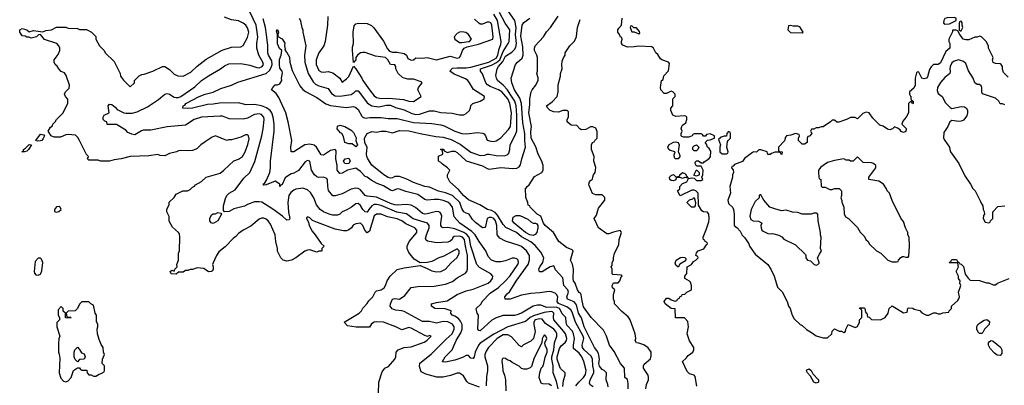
# Model space of a CAD drawing. Header units: inches. Extents: x 2348341 to 2479810, y 460419 to 613669.
# Tile 622 of 656: x 2443049 to 2451606, y 581562 to 584738. Entities that reach past the tile are written whole.
import ezdxf

# ---------------------------------------------------------------- set-up
doc = ezdxf.new("R2010")
doc.units = ezdxf.units.IN
doc.header["$MEASUREMENT"] = 0
doc.layers.add('C4548', color=7, linetype='Continuous')
doc.layers.add('C4558', color=7, linetype='Continuous')

msp = doc.modelspace()

# ---------------------------------------------------------------- linework, layer by layer
at = {"layer": 'C4548', "color": 2}
for points, elevation in [([(2447044.7, 581544.7), (2446950, 581581.2), (2446934.8, 581594.8), (2446904.8, 581644.8), (2446870, 581666), (2446850, 581666), (2446793.2, 581646.8), (2446730, 581633.2), (2446672.9, 581632.9), (2446577.5, 581657.5), (2446538, 581678), (2446524, 581724), (2446526.3, 581753.7), (2446626.2, 581833.8), (2446755.8, 581964.2), (2446807.6, 582010), (2446826, 582050), (2446824.2, 582070), (2446810, 582093.6), (2446770, 582113.3), (2446730, 582114.8), (2446670, 582102), (2446610, 582115.6), (2446550, 582116), (2446390, 582202.9), (2446370, 582209.6), (2446314.5, 582214.5), (2446286.7, 582226.7), (2446269, 582250), (2446272.3, 582270), (2446290, 582310.7), (2446310, 582314.8), (2446350, 582311.3), (2446396.5, 582343.5), (2446450, 582411.3), (2446510, 582420.7), (2446650, 582424), (2446750, 582442), (2446810, 582464), (2446850, 582494.8), (2446923.2, 582536.8), (2446934, 582550), (2446939.3, 582570), (2446941, 582690), (2446922, 582770), (2446914.5, 582830), (2446896.2, 582850), (2446870, 582857.7), (2446825.2, 582854.8), (2446813.7, 582846.3), (2446806, 582830), (2446790, 582814), (2446770, 582805.2), (2446670, 582799), (2446592.7, 582812.7), (2446582, 582822), (2446576.5, 582836.5), (2446582.9, 582870), (2446607.3, 582930), (2446607, 582950), (2446592.7, 582970), (2446468.4, 583008.5), (2446410, 583052), (2446326.9, 583066.9), (2446190, 583123.1), (2446150, 583133.7), (2446130, 583131.2), (2446110, 583119.6), (2446082.4, 583090), (2446070, 583066), (2446050, 583069.3), (2446030, 583089.3), (2446010, 583125.2), (2445990, 583141.2), (2445970, 583139), (2445931.3, 583110), (2445893.2, 583086.8), (2445852, 583070), (2445831.3, 583050), (2445810, 583041.2), (2445770, 583040.9), (2445738, 583050), (2445690, 583069.3), (2445661.2, 583090), (2445629.6, 583129.6), (2445606, 583190), (2445576.6, 583236.6), (2445550, 583261.2), (2445510, 583273.2), (2445450, 583266.6), (2445430, 583258), (2445403.9, 583236.1), (2445388.2, 583210), (2445380.4, 583150), (2445385.8, 583065.8), (2445396, 583010), (2445390, 582998), (2445370, 582995.3), (2445331.9, 583031.9), (2445250, 583093.2), (2445151.9, 583151.9), (2445130, 583157.2), (2445090, 583155.3), (2445030, 583134), (2445002, 583118), (2444910, 583095.1), (2444870, 583072.3), (2444828.4, 583068.4), (2444820.2, 583080.2), (2444819.3, 583120.7), (2444836.5, 583183.5), (2444849, 583210), (2444869.4, 583230.6), (2444920.2, 583259.8), (2444998, 583362), (2445050, 583411.3), (2445093.8, 583506.2), (2445154, 583730), (2445165.6, 583790), (2445173.3, 583870), (2445169.5, 583890), (2445150, 583913.6), (2445130, 583919.6), (2445090, 583915.6), (2445030, 583882.7), (2444990, 583872.7), (2444870, 583877.6), (2444810, 583899.3), (2444790, 583900.9), (2444630, 583891.8), (2444566, 583870), (2444490, 583822), (2444330, 583806.6), (2444190, 583779), (2444122, 583778), (2444106.4, 583773.6), (2444050, 583739), (2444023.1, 583743.1), (2443990, 583758), (2443970, 583778), (2443890, 583828), (2443808.4, 583828.4), (2443806, 583850), (2443790, 583855.3), (2443775.3, 583870), (2443775.3, 583890), (2443782, 583910), (2443828, 583930), (2443819, 583990), (2443830, 584004.7), (2443850, 584001), (2443878.5, 583978.5), (2443896.9, 583956.9), (2443954, 583930), (2443974.6, 583925.4), (2444025.4, 583925.4), (2444070, 583938), (2444158.6, 583981.4), (2444255.5, 584044.5), (2444310, 584091.3), (2444330, 584096), (2444350, 584091), (2444390, 584066), (2444410, 584061), (2444430, 584061), (2444450, 584071), (2444570, 584156), (2444628.7, 584210), (2444688.7, 584250), (2444795.3, 584310), (2444830, 584336), (2444866.3, 584353.7), (2444970, 584356.3), (2445050, 584343), (2445110, 584322), (2445130, 584321.3), (2445156, 584330), (2445166.6, 584350), (2445160.9, 584370), (2445127.6, 584430), (2445109.6, 584490), (2445109.6, 584530), (2445118.7, 584590), (2445103.6, 584690), (2445021.7, 584861.7)], 66), ([(2446168.4, 581491.6), (2446168.7, 581590), (2446200.2, 581679.8), (2446222, 581710), (2446253.6, 581726.4), (2446308.7, 581790), (2446319, 581810), (2446322, 581850), (2446338, 581870), (2446390, 581891), (2446450, 581894.8), (2446564.7, 581935.3), (2446588, 581950), (2446626, 581990), (2446610, 581995.3), (2446592.7, 581987.3), (2446570, 581995.3), (2446450, 582059.3), (2446430, 582064), (2446370, 582044), (2446318, 582070), (2446209.3, 582109.3), (2446147.3, 582112.7), (2446130.7, 582109.3), (2446105.4, 582094.6), (2446090, 582068), (2446050, 582066), (2445971.6, 582068.4), (2445898, 582078), (2445868, 582110), (2445998, 582190), (2446018, 582210), (2446030, 582232), (2446070, 582274), (2446083.1, 582296.9), (2446118, 582330), (2446138, 582370), (2446150, 582382), (2446190, 582391), (2446215.3, 582410), (2446228.7, 582430), (2446242, 582470), (2446268.7, 582510), (2446330, 582566.8), (2446390, 582582.8), (2446530, 582602), (2446590, 582578), (2446630, 582556), (2446670, 582547.3), (2446710, 582550.8), (2446750, 582571), (2446796.6, 582623.4), (2446850, 582671.3), (2446869, 582710), (2446868.7, 582730), (2446850, 582748.7), (2446735.1, 582684.9), (2446691.3, 582670), (2446630, 582637.2), (2446590, 582628.7), (2446530, 582626), (2446477.2, 582657.2), (2446430, 582715.3), (2446416, 582750), (2446416, 582770), (2446432.3, 582810), (2446499.3, 582890), (2446501.2, 582910), (2446484, 582930), (2446404.7, 582964.8), (2446369.2, 582990), (2446330, 583009.5), (2446244.8, 583024.8), (2446190, 583049.2), (2446150, 583049), (2446130, 583034), (2446090, 582902), (2446070, 582885.2), (2446047, 582910), (2446031.4, 582951.4), (2446010, 582969.2), (2445970, 582964), (2445947.3, 582952.7), (2445931.3, 582930), (2445910, 582913.2), (2445890, 582905.2), (2445863.2, 582903.2), (2445790, 582919.3), (2445636, 582976), (2445593.6, 582993.6), (2445570, 583018), (2445550, 583026), (2445542, 583018), (2445542, 583010), (2445559.6, 582979.6), (2445566, 582950), (2445590, 582902), (2445618, 582870), (2445670, 582794), (2445694, 582770), (2445674, 582750), (2445674, 582730), (2445670, 582726), (2445650, 582726), (2445630, 582718), (2445570, 582738), (2445550, 582735.3), (2445526, 582726), (2445450, 582668.7), (2445410, 582648), (2445370, 582639), (2445338, 582650), (2445318, 582670), (2445290, 582726), (2445288.4, 582751.6), (2445274, 582810), (2445269, 582870), (2445230, 582962), (2445209.5, 582989.5), (2445190, 583005.2), (2445170, 583012.7), (2445150, 583012.7), (2445130, 583005.2), (2445056.8, 582943.2), (2444990, 582909), (2444950, 582882), (2444926.4, 582853.6), (2444903.5, 582836.5), (2444834.4, 582765.6), (2444779.8, 582720.2), (2444758, 582690), (2444730, 582626), (2444724.7, 582610), (2444731.3, 582590), (2444731.3, 582570), (2444723.6, 582556.4), (2444714, 582550), (2444690, 582548.7), (2444650, 582575.3), (2444590, 582582), (2444550, 582568.7), (2444530, 582568), (2444510, 582558), (2444490, 582558), (2444470, 582546), (2444430, 582546), (2444410, 582528), (2444366, 582530), (2444358, 582550), (2444370, 582562), (2444390, 582554), (2444398, 582570), (2444418, 582590), (2444415.3, 582610), (2444428, 582650), (2444428, 582710), (2444438, 582730), (2444442, 582850), (2444436.4, 582876.4), (2444428, 582890), (2444376.4, 582936.4), (2444348.4, 582988.4), (2444347.3, 583027.3), (2444328, 583070), (2444328, 583090), (2444347.3, 583132.7), (2444348.4, 583151.6), (2444390, 583194), (2444410, 583222), (2444466, 583250), (2444508.4, 583251.6), (2444530, 583262), (2444550, 583282), (2444568.4, 583291.6), (2444576.4, 583303.6), (2444630, 583332), (2444670, 583371.3), (2444790, 583406), (2444822, 583430), (2444909.4, 583510.6), (2444950, 583526.8), (2444984, 583550), (2445009.2, 583590), (2445032.9, 583652.9), (2445044, 583704), (2445038, 583730), (2445030, 583738), (2445010, 583739), (2444970, 583719), (2444890, 583695.3), (2444865.4, 583694.6), (2444850, 583688.7), (2444750, 583728), (2444722, 583718), (2444662, 583678), (2444622, 583650), (2444590, 583618), (2444574, 583610), (2444550, 583602), (2444510, 583598), (2444450, 583602), (2444430, 583599), (2444410.8, 583589.2), (2444350, 583575.3), (2444310, 583555.3), (2444270, 583558), (2444250, 583568), (2444170, 583555.3), (2444010, 583548.7), (2443930.9, 583529.1), (2443870, 583522), (2443830, 583508.7), (2443750, 583508), (2443730, 583518), (2443650, 583518), (2443638, 583530), (2443646, 583550), (2443628.4, 583568.4), (2443568.9, 583688.9), (2443553.6, 583713.6), (2443533.6, 583733.6), (2443470, 583742), (2443450, 583739), (2443402.8, 583717.2), (2443350, 583717.2), (2443322, 583730), (2443295.3, 583770), (2443316.4, 583803.6), (2443330, 583814), (2443338, 583830), (2443358, 583850), (2443368, 583870), (2443428, 583930), (2443467.3, 584012.7), (2443467.3, 584047.3), (2443446, 584070), (2443438, 584090), (2443446, 584110), (2443478, 584142), (2443482.7, 584170), (2443452.7, 584252.7), (2443437.2, 584277.2), (2443410, 584288), (2443388, 584310), (2443374.6, 584334.6), (2443358, 584350), (2443348.7, 584370), (2443348.7, 584390), (2443384, 584436), (2443398, 584470), (2443398, 584490), (2443388.7, 584510), (2443372.3, 584532.3), (2443266, 584566), (2443230, 584608), (2443212.7, 584607.3), (2443194, 584590), (2443150, 584578), (2443130, 584586), (2443110, 584586), (2443095.3, 584595.3), (2443070, 584598), (2443049.2, 584629.2), (2443049, 584650), (2443070, 584662.8), (2443110.8, 584650.8), (2443130, 584632), (2443170, 584644.7), (2443250, 584634), (2443276.4, 584643.6), (2443326, 584650), (2443370, 584674), (2443410, 584674), (2443450, 584672), (2443470, 584664.7), (2443550, 584662), (2443570, 584652), (2443630, 584652), (2443674, 584630), (2443711.6, 584591.6), (2443712, 584570), (2443742, 584510), (2443782, 584470), (2443792, 584450), (2443870, 584374), (2443922, 584270), (2443926.4, 584246.4), (2443951.6, 584211.6), (2444010, 584154), (2444046, 584190), (2444048, 584210), (2444086, 584250), (2444110, 584262), (2444130, 584264.7), (2444206, 584290), (2444288.9, 584331.1), (2444310, 584331.3), (2444350, 584304.7), (2444390, 584266), (2444422, 584250), (2444470, 584247.3), (2444536.6, 584283.4), (2444590, 584334.8), (2444670, 584394.8), (2444807.2, 584472.8), (2444890, 584498.8), (2444970, 584502), (2444990, 584514), (2445030, 584582), (2445040.9, 584630), (2445030, 584668.7), (2445013.2, 584690), (2444990, 584709), (2444950, 584729), (2444890, 584737.2), (2444830, 584759)], 70), ([(2447882.3, 581557.7), (2447906.6, 581590), (2447950, 581630.6), (2447964.6, 581655.4), (2447973, 581690), (2447952, 581770), (2447933.6, 581810), (2447910, 581840.7), (2447861.2, 581881.2), (2447860.9, 581910), (2447869.7, 581970), (2447862.4, 582010), (2447852.1, 582032.1), (2447803.8, 582083.8), (2447797.4, 582110), (2447796.2, 582150), (2447762.6, 582182.6), (2447753, 582210), (2447739.7, 582230), (2447710, 582242), (2447630, 582237.6), (2447578.6, 582258.6), (2447550, 582258), (2447512, 582250), (2447411, 582190), (2447370, 582173.2), (2447350, 582169), (2447250, 582169), (2447190, 582149.2), (2447153.2, 582126.8), (2447050, 582035.3), (2447038, 582038), (2447029.2, 582049.2), (2447037.2, 582170), (2447025.2, 582190), (2447015.3, 582230), (2447058, 582270), (2447068, 582290), (2447137.2, 582362.8), (2447210, 582413), (2447270, 582468.2), (2447307.6, 582510), (2447378.4, 582610), (2447383.7, 582630), (2447381.2, 582650), (2447370, 582659.3), (2447350, 582666), (2447330, 582666.6), (2447270, 582643.7), (2447230, 582635.1), (2447190, 582635.1), (2447149, 582650), (2447121.5, 582681.5), (2447101.2, 582730), (2447041.2, 582810), (2447007, 582870), (2446977.6, 582897.6), (2446872.7, 582970), (2446825.8, 583025.8), (2446809.4, 583110), (2446790, 583136), (2446770, 583151.8), (2446727.7, 583167.7), (2446690, 583174.7), (2446650, 583176.3), (2446590, 583169.4), (2446570, 583177), (2446510, 583220.7), (2446404.8, 583244.8), (2446350, 583266.6), (2446330, 583269.3), (2446290, 583252.7), (2446270, 583258), (2446210, 583293.6), (2446155.3, 583315.3), (2446103.3, 583343.3), (2446070, 583369), (2446050, 583377.2), (2446010, 583419), (2445970, 583449), (2445898.8, 583430), (2445850, 583403.5), (2445830, 583402.6), (2445807.7, 583430), (2445808.6, 583470), (2445797.2, 583530), (2445798.9, 583598.9), (2445791.4, 583611.4), (2445750, 583602.9), (2445690, 583561.2), (2445670, 583564), (2445629.2, 583630), (2445607.5, 583647.5), (2445570, 583658), (2445528.1, 583651.9), (2445430, 583589.4), (2445409.2, 583589.2), (2445405.2, 583630), (2445413.2, 583690), (2445382.7, 583850), (2445362.7, 583930), (2445302, 584062), (2445277.2, 584097.2), (2445238, 584130), (2445248, 584150), (2445270, 584172), (2445290, 584172), (2445310, 584182), (2445328, 584210), (2445324, 584230), (2445332.9, 584272.9), (2445329, 584290), (2445310, 584318), (2445305.6, 584350), (2445307.8, 584392.2), (2445321.2, 584430), (2445328, 584470), (2445306.8, 584486.8), (2445289.6, 584529.6), (2445288.9, 584608.9), (2445282, 584638), (2445290, 584652), (2445298, 584630), (2445292, 584610), (2445292.7, 584592.7), (2445330.5, 584570.5), (2445352.8, 584532.8), (2445351, 584510), (2445356.9, 584483.1), (2445352.7, 584472.7), (2445370, 584454), (2445392.7, 584412.7), (2445397.3, 584370), (2445417.3, 584297.3), (2445484.5, 584164.5), (2445510.6, 584130.6), (2445533.2, 584113.2), (2445630, 584062), (2445710, 584007.3), (2445750, 583993.4), (2445884.7, 583975.3), (2445950, 583982.8), (2445970, 583974.8), (2445990, 583958.8), (2446020.9, 583900.9), (2446030.4, 583890.4), (2446050, 583883.8), (2446091.9, 583888.1), (2446190, 583888), (2446250, 583880.7), (2446330, 583880.7), (2446470, 583846), (2446630, 583836.3), (2446710, 583824.9), (2446736.7, 583816.7), (2446831, 583770), (2446892, 583750), (2446930, 583746.7), (2447030, 583759.1), (2447073.7, 583753.7), (2447086.4, 583746.4), (2447098, 583730), (2447111.6, 583691.6), (2447142, 583682), (2447170, 583681), (2447190, 583686), (2447230, 583711), (2447297, 583783), (2447314.3, 583810), (2447322.2, 583930), (2447309.7, 584010), (2447290, 584049.6), (2447239.5, 584110), (2447210, 584129.6), (2447137.1, 584157.1), (2447113.1, 584173.1), (2447100.9, 584190), (2447070, 584268.7), (2447053.2, 584290), (2447052.7, 584310), (2447150, 584342.8), (2447193.4, 584366.6), (2447220.2, 584390), (2447250, 584460.4), (2447294.5, 584530), (2447302, 584550), (2447309.3, 584650), (2447266.6, 584706.6), (2447219.1, 584799.1)], 58), ([(2445478, 584750), (2445490.7, 584730.7), (2445491, 584710), (2445501, 584670), (2445510.8, 584650), (2445511, 584630), (2445534.8, 584510), (2445524.9, 584430), (2445528.1, 584368.1), (2445555.5, 584270), (2445598.3, 584198.3), (2445619, 584179), (2445650, 584163), (2445730, 584141), (2445758.3, 584098.3), (2445790, 584077.6), (2445830, 584073.4), (2445930, 584087.2), (2445955.6, 584104.4), (2445970, 584120.7), (2445990, 584120.7), (2446072.8, 584012.8), (2446110.4, 583990.4), (2446170, 583982.4), (2446236.7, 583996.7), (2446270, 583995.8), (2446316.2, 583976.2), (2446390, 583954), (2446450, 583924.9), (2446490, 583913.7), (2446523.3, 583916.7), (2446610, 583945.5), (2446630, 583946), (2446650, 583945.5), (2446710, 583930.7), (2446807.1, 583927.1), (2446870, 583911), (2446908.4, 583911.6), (2446930, 583922), (2446958, 583950), (2446967.3, 583972.7), (2446968.4, 583991.6), (2446986, 584010), (2447050, 584031.3), (2447086, 584050), (2447088, 584070), (2446992.5, 584132.5), (2446959, 584190), (2446942, 584210), (2446923.2, 584223.2), (2446824.1, 584264.1), (2446788, 584290), (2446810, 584316), (2446850, 584320.7), (2446930, 584319.1), (2446970, 584325.4), (2447126, 584370), (2447190, 584403.6), (2447204.5, 584430), (2447214.5, 584485.5), (2447230, 584522.8), (2447234.5, 584550), (2447201.5, 584730), (2447170, 584787.3)], 62), ([(2445725.4, 584765.4), (2445724.7, 584690), (2445704.7, 584550), (2445691, 584510), (2445647.3, 584450), (2445625.5, 584390), (2445626, 584350), (2445650, 584296), (2445670, 584284), (2445690, 584282), (2445730, 584287.3), (2445770, 584276), (2445832, 584230), (2445850, 584194), (2445890, 584224.7), (2445910, 584246), (2445950, 584334), (2445970, 584312), (2446023, 584230), (2446030.8, 584210), (2446088, 584130), (2446130, 584076.3), (2446150, 584062.4), (2446190, 584054), (2446257.7, 584057.7), (2446384.9, 584044.9), (2446430, 584030.6), (2446470, 584026.8), (2446538, 584070), (2446509, 584130), (2446515.3, 584150), (2446548, 584190), (2446539, 584199), (2446470, 584221.2), (2446422, 584222), (2446390, 584229), (2446376.5, 584236.5), (2446338, 584270), (2446318, 584310), (2446318, 584330), (2446310, 584346), (2446270, 584348), (2446249.3, 584389.3), (2446229.3, 584409.3), (2446141.2, 584421.2), (2446050, 584452.7), (2446030, 584452.7), (2446010, 584449.2), (2445984.7, 584430), (2445971, 584410), (2445970, 584388), (2445950, 584366), (2445940.9, 584470), (2445941.5, 584498.5), (2445949.1, 584530.9), (2445946, 584630), (2445956.6, 584683.4), (2445970, 584702.8), (2445992.1, 584707.9), (2446070, 584704), (2446107.3, 584687.3), (2446127.3, 584667.3), (2446210.5, 584550.5), (2446244.9, 584484.9), (2446264, 584464), (2446290, 584456), (2446330, 584457.3), (2446390, 584444.7), (2446410, 584431.3), (2446422, 584402), (2446450, 584386.8), (2446470, 584390.8), (2446492.5, 584407.5), (2446550, 584403.8), (2446590, 584408.2), (2446670, 584390.5), (2446790, 584420.3), (2446850, 584404.4), (2446870, 584408.2), (2446883.5, 584430), (2446896.4, 584470), (2446913, 584490), (2446938, 584502), (2447034.9, 584525.1), (2447153.3, 584566.7), (2447159.3, 584570), (2447164.5, 584590), (2447151.6, 584690), (2447142, 584710), (2447130, 584717.2), (2447110, 584717.2), (2447070, 584699), (2447050, 584699), (2447035.3, 584710), (2447002, 584742)], 66), ([(2448034, 581550), (2448007.2, 581567.2), (2448001.6, 581581.6), (2448006.6, 581610), (2448037.4, 581670), (2448038.9, 581690), (2448031.1, 581731.1), (2448027.8, 581790), (2448015.6, 581815.6), (2447954, 581870), (2447941.3, 581890), (2447936.9, 581910), (2447951, 581969), (2447945.1, 581990), (2447878.4, 582110), (2447850, 582197.2), (2447837.7, 582217.7), (2447803.3, 582243.3), (2447732, 582272), (2447718.9, 582290), (2447725.1, 582330), (2447715.1, 582350), (2447701.3, 582361.3), (2447670, 582374.5), (2447650, 582377), (2447570, 582364.5), (2447490, 582359.3), (2447410, 582346), (2447312, 582310), (2447268, 582310), (2447265.2, 582330), (2447284.4, 582355.6), (2447306.8, 582373.2), (2447370, 582476), (2447467, 582610), (2447480.7, 582650), (2447479.6, 582690), (2447454, 582730), (2447410, 582767), (2447390, 582777), (2447270, 582814.5), (2447221.1, 582841.1), (2447198, 582870), (2447196.4, 582950), (2447183.5, 582990), (2447169.4, 583010), (2447150, 583020.5), (2447139.5, 583020.5), (2447130, 583020.5), (2447110.7, 583010), (2447097.5, 582942.5), (2447090, 582934), (2447070, 582929.4), (2447010, 582975.1), (2446982.7, 583002.7), (2446955.3, 583050), (2446930, 583057.2), (2446909.7, 583069.7), (2446890, 583099), (2446873.6, 583150), (2446810, 583211.3), (2446750, 583234.7), (2446689.6, 583249.6), (2446610, 583284), (2446571.1, 583288.9), (2446470, 583323.7), (2446412.9, 583352.9), (2446350, 583376), (2446310, 583377.2), (2446290, 583365.2), (2446270, 583361.2), (2446250, 583366.6), (2446214, 583390), (2446110, 583474), (2446073.2, 583530), (2446066.6, 583550), (2446063.7, 583570), (2446069, 583630), (2446049.5, 583669.5), (2446046.6, 583710), (2446068, 583750), (2446110, 583766), (2446150, 583761), (2446190, 583770.8), (2446230, 583770.7), (2446290, 583754.8), (2446350, 583776.3), (2446430, 583772.4), (2446528.4, 583748.4), (2446664.4, 583724.4), (2446730, 583718), (2446798.5, 583698.5), (2446877, 583657), (2446970, 583586), (2447050, 583559.3), (2447090, 583560.7), (2447110, 583570.5), (2447130, 583570.6), (2447190, 583558), (2447263.2, 583556.8), (2447292, 583568), (2447300.2, 583579.8), (2447309.3, 583610), (2447312.3, 583650), (2447358.7, 583741.3), (2447368, 583772), (2447368.6, 583910), (2447363.5, 583990), (2447351.1, 584030), (2447309.9, 584089.9), (2447289, 584129), (2447250.7, 584170.7), (2447202, 584210), (2447191.5, 584230), (2447187.9, 584252.1), (2447198.4, 584310), (2447209.6, 584330), (2447246.4, 584373.6), (2447270, 584421.6), (2447325.1, 584454.9), (2447350, 584479.1), (2447361, 584499), (2447367.2, 584530), (2447357.8, 584610), (2447364.5, 584670), (2447352.3, 584732.3), (2447297, 584810)], 54), ([(2448337, 581530), (2448337.5, 581577.5), (2448331.8, 581611.8), (2448309.2, 581630), (2448305.2, 581710), (2448269.2, 581750), (2448214.8, 581854.8), (2448174, 581910), (2448149, 581990), (2448122, 582042), (2448014, 582150), (2447950, 582244), (2447936.6, 582296.6), (2447929.3, 582349.3), (2447923.1, 582363.1), (2447910, 582369), (2447895.3, 582390), (2447875.3, 582450), (2447862, 582470), (2447858, 582490), (2447862, 582570), (2447854, 582614), (2447835.3, 582650), (2447858, 582730), (2447850, 582738), (2447800.2, 582760.2), (2447735.3, 582810), (2447688.7, 582890), (2447615.3, 582950), (2447602, 582970), (2447578, 583030), (2447546, 583050), (2447486, 583110), (2447482, 583122), (2447467.3, 583127.3), (2447466, 583150), (2447447.3, 583192.7), (2447446, 583274), (2447450, 583274), (2447458, 583290), (2447477.2, 583302.8), (2447524.1, 583375.9), (2447585.2, 583410), (2447598, 583430), (2447599.3, 583450), (2447599.3, 583470), (2447586, 583510), (2447554.5, 583570), (2447534.9, 583634.9), (2447494, 583710), (2447491.9, 583768.1), (2447497, 583810), (2447472.7, 583930), (2447482, 584002), (2447482.7, 584050), (2447494, 584110), (2447502, 584130), (2447533.2, 584170), (2447553.6, 584213.6), (2447553.6, 584233.6), (2447542, 584270), (2447548.9, 584291.1), (2447549, 584410), (2447544, 584430), (2447522, 584470), (2447522, 584490), (2447528.7, 584510), (2447602, 584590), (2447626, 584634), (2447662, 584670), (2447729.2, 584770)], 46), ([(2447769.8, 581550.2), (2447775.6, 581604.4), (2447789.2, 581650), (2447789, 581670), (2447750, 581709.2), (2447742.7, 581722.7), (2447719.7, 581790), (2447719.1, 581810), (2447739.2, 581880.8), (2447755.1, 581904.9), (2447790, 581933.4), (2447801.6, 581950), (2447804.2, 581970), (2447791.3, 582010), (2447778.9, 582030), (2447689.4, 582130), (2447687, 582150), (2447691.3, 582190), (2447679.7, 582199.8), (2447670, 582202), (2447606.4, 582193.6), (2447513.9, 582166.1), (2447485.5, 582150), (2447443.8, 582116.2), (2447290.7, 582070), (2447170, 582007.3), (2447050, 581927), (2447036.4, 581910), (2447006.8, 581850), (2446998.8, 581810), (2446990, 581795.3), (2446970, 581799), (2446950, 581822), (2446930, 581822), (2446896.3, 581803.7), (2446830, 581780.7), (2446750, 581763.7), (2446724.7, 581764.7), (2446722, 581770), (2446746.6, 581810), (2446806, 581870), (2446842.7, 581950), (2446883.3, 582016.7), (2446895.6, 582050), (2446895.6, 582090), (2446880.5, 582120.5), (2446861.3, 582141.3), (2446830, 582162.7), (2446808.7, 582170), (2446795.3, 582190), (2446798, 582210), (2446747.2, 582227.2), (2446658, 582230), (2446629, 582250), (2446629, 582270), (2446670, 582282.4), (2446764.7, 582295.3), (2446850, 582350.7), (2446930, 582382.8), (2446990, 582397.3), (2447090, 582436.3), (2447119, 582450), (2447144, 582470), (2447159, 582490), (2447162, 582510), (2447142, 582530), (2447046.2, 582586.2), (2447020.9, 582610), (2446968.5, 582770), (2446956.9, 582836.9), (2446951.4, 582851.4), (2446933.4, 582873.4), (2446910, 582888.7), (2446830, 582920.9), (2446770, 582933.3), (2446729.5, 582929.5), (2446716.5, 582936.5), (2446709.5, 582949.5), (2446709.5, 582969.5), (2446718, 583030), (2446712.7, 583050), (2446702, 583062), (2446690, 583069.3), (2446670, 583072.3), (2446590, 583052), (2446570, 583049.6), (2446550, 583055.1), (2446490, 583106.6), (2446450, 583127.3), (2446408.1, 583131.9), (2446330, 583126), (2446310, 583128.3), (2446270, 583140.5), (2446150, 583195.1), (2446070, 583205.2), (2446052.1, 583212.1), (2446010, 583259.3), (2445990, 583272.7), (2445970, 583275.1), (2445930, 583266), (2445850, 583225.2), (2445790.9, 583209.1), (2445770, 583208.7), (2445732.9, 583252.9), (2445726, 583290), (2445725.2, 583345.2), (2445718.6, 583358.6), (2445690, 583369.2), (2445646.8, 583366.8), (2445630, 583373.2), (2445610, 583389), (2445586, 583430), (2445570, 583508), (2445550, 583515.3), (2445530, 583502), (2445472.8, 583427.2), (2445430, 583404), (2445402.8, 583397.2), (2445355.3, 583364.7), (2445330, 583306), (2445318, 583302), (2445314, 583290), (2445309, 583290), (2445308.7, 583310), (2445270, 583335.1), (2445190, 583302.7), (2445170, 583302), (2445165.2, 583310), (2445178.9, 583321.1), (2445195.1, 583344.9), (2445223.7, 583410), (2445229.4, 583450), (2445229.5, 583510.5), (2445259.3, 583770), (2445260.9, 583830), (2445252.3, 583890), (2445240.9, 583930), (2445226, 583950), (2445192.8, 583972.8), (2445150, 583989.6), (2445090, 584000.9), (2445018, 583998), (2444950, 584017.2), (2444785.8, 584014.2), (2444730, 584003.7), (2444679.9, 584000.1), (2444550, 583969.4), (2444506, 583966), (2444468, 583970), (2444468.7, 583990), (2444483.7, 583996.3), (2444494, 584010), (2444610, 584070.4), (2444662, 584090), (2444731.3, 584108.7), (2444798.3, 584141.7), (2444890, 584168.2), (2444945.8, 584194.2), (2445190, 584270.4), (2445221.7, 584298.3), (2445238.7, 584330), (2445242.4, 584350), (2445239.7, 584379.7), (2445211.8, 584430), (2445205.6, 584450), (2445204.1, 584515.9), (2445193.8, 584606.2), (2445184.7, 584670), (2445165.6, 584745.6)], 62), ([(2448162.7, 581550), (2448161.2, 581570), (2448145.2, 581610), (2448149, 581670), (2448128.7, 581690), (2448110, 581698), (2448087, 581727), (2448082.7, 581750), (2448086.2, 581790), (2448077.8, 581837.8), (2448064.7, 581864.8), (2448045.6, 581890), (2447953.7, 582070), (2447930, 582149.3), (2447904, 582190), (2447890.9, 582250), (2447882, 582270), (2447866.3, 582286.3), (2447809.3, 582310), (2447805.1, 582330), (2447819.5, 582370), (2447812, 582390), (2447778.4, 582430), (2447770, 582495.1), (2447704.5, 582564.5), (2447690, 582599), (2447658, 582590), (2447590, 582546.6), (2447567, 582547), (2447560.9, 582570), (2447568.2, 582591.8), (2447595.1, 582630), (2447604, 582670), (2447578, 582718), (2447530, 582777.2), (2447489.6, 582809.6), (2447410.9, 582850.9), (2447365.2, 582890), (2447272.7, 582932.7), (2447250, 582959), (2447200.8, 583040.8), (2447181.8, 583061.8), (2447150, 583080.7), (2447115.3, 583090), (2447048.7, 583130), (2446950, 583172.3), (2446904.5, 583210), (2446862.9, 583262.9), (2446788, 583330), (2446766, 583370), (2446768, 583390), (2446788, 583430), (2446768, 583450), (2446722, 583482), (2446710, 583498), (2446688, 583510), (2446687.3, 583552.7), (2446726, 583570), (2446722, 583602), (2446706, 583610), (2446710, 583614), (2446730, 583614), (2446738, 583598), (2446765.4, 583585.4), (2446803.7, 583596.3), (2446830, 583596.3), (2446850, 583584), (2446930, 583513.4), (2447070, 583468), (2447110, 583444.9), (2447130, 583439.1), (2447230, 583453.4), (2447334.8, 583445.2), (2447370, 583447.7), (2447390, 583461), (2447401.5, 583478.5), (2447412.7, 583530), (2447445.2, 583630), (2447438.9, 583690), (2447439.2, 583750), (2447421.3, 583841.3), (2447409.7, 584010.3), (2447395, 584055.1), (2447348, 584130), (2447326, 584190), (2447321.2, 584230), (2447359, 584350), (2447374, 584370), (2447415.1, 584404.9), (2447422.9, 584430), (2447421.4, 584501.4), (2447404.2, 584595.8), (2447417, 584690), (2447430, 584714.8), (2447482, 584750)], 50), ([(2448489.4, 581530.6), (2448496, 581570), (2448512.3, 581610), (2448512.7, 581630), (2448509.4, 581650), (2448469.3, 581710.7), (2448469.2, 581730), (2448475.1, 581744.9), (2448530, 581792), (2448538, 581818), (2448535.3, 581850), (2448510, 581888), (2448473.6, 581913.6), (2448430, 581928.7), (2448408.7, 581930), (2448398, 581950), (2448402, 581970), (2448398, 582010), (2448355.3, 582130), (2448336.5, 582156.5), (2448282, 582202), (2448218, 582270), (2448218, 582290), (2448208.9, 582308.9), (2448208, 582350), (2448222, 582390), (2448202, 582410), (2448199, 582430), (2448210, 582450.8), (2448250, 582451.3), (2448264, 582470), (2448276.4, 582503.6), (2448286, 582510), (2448278, 582518), (2448204, 582524), (2448198, 582530), (2448198, 582570), (2448188, 582590), (2448196.4, 582603.6), (2448198, 582630), (2448208, 582650), (2448208, 582670), (2448218, 582710), (2448256.4, 582783.6), (2448258, 582830), (2448278, 582890), (2448276.4, 582896.4), (2448266, 582906), (2448210, 582893.2), (2448170, 582877.2), (2448150, 582879), (2448078, 582930), (2448042, 583010), (2448060.2, 583039.8), (2448078, 583102), (2448135.3, 583170), (2448132.9, 583192.9), (2448110, 583215.3), (2448056.4, 583216.4), (2448027.3, 583227.3), (2447996.4, 583296.4), (2447995.3, 583310), (2448002, 583330), (2448010, 583342), (2448028, 583352), (2448028.7, 583370), (2448035.3, 583390), (2448049, 583410), (2448054, 583430), (2448054.6, 583454.6), (2448038, 583510), (2448042, 583550), (2448019, 583610), (2448018, 583650), (2448026, 583670), (2448042, 583678), (2448046, 583690), (2448066, 583710), (2448067.3, 583767.3), (2448054.6, 583794.6), (2448030, 583808), (2448010, 583808), (2447970, 583784), (2447930, 583781.2), (2447915.3, 583790), (2447890, 583818), (2447840.4, 583820.4), (2447808, 583850), (2447808, 583870), (2447818, 583890), (2447818, 583938), (2447808, 583948), (2447770, 583948.7), (2447730, 583935.3), (2447690, 583939), (2447658, 583950), (2447638, 583970), (2447628, 583990), (2447676.5, 584023.5), (2447719, 584070), (2447729, 584110), (2447728.9, 584171.1), (2447748.4, 584248.4), (2447748.7, 584270), (2447762, 584310), (2447759, 584350), (2447763.2, 584376.8), (2447773.6, 584406.4), (2447788.7, 584430), (2447788.7, 584450), (2447830, 584512), (2447868, 584550), (2447878, 584570), (2447887.3, 584592.7), (2447895.3, 584670), (2447920.2, 584739.8)], 42), ([(2448934.6, 581554.6), (2448918, 581638), (2448908.9, 581648.9), (2448870, 581662), (2448850, 581682), (2448808, 581770), (2448841.2, 581798.8), (2448858, 581822), (2448898, 581850), (2448908.7, 581870), (2448908.7, 581890), (2448870, 581948), (2448848.7, 582010), (2448862, 582070), (2448856.4, 582116.4), (2448827.3, 582147.3), (2448748.9, 582148.9), (2448746, 582226), (2448710, 582228.7), (2448658, 582270), (2448649, 582290), (2448670, 582318), (2448690, 582318), (2448710, 582304.7), (2448746, 582294), (2448762, 582298), (2448766, 582310), (2448782, 582318), (2448786, 582330), (2448802, 582338), (2448806, 582350), (2448830, 582354), (2448846, 582370), (2448886, 582390), (2448888, 582430), (2448878, 582458), (2448870, 582468), (2448828.7, 582490), (2448828, 582510), (2448847.3, 582532.7), (2448848.4, 582591.6), (2448886, 582610), (2448903.1, 582636.9), (2448926, 582650), (2448946, 582670), (2448942, 582682), (2448926, 582690), (2448930, 582714), (2448946, 582730), (2448993.6, 582746.4), (2449016.4, 582783.6), (2449026, 582790), (2449022, 582802), (2449006, 582810), (2449002, 582822), (2448990, 582826), (2448988, 582850), (2449018.4, 582921.6), (2449037.5, 582982.5), (2449041.2, 583010), (2449038, 583050), (2449027.3, 583067.3), (2448990, 583068.7), (2448976.4, 583076.4), (2448947.3, 583127.3), (2448946, 583230), (2448926, 583250), (2448910, 583258), (2448890, 583258), (2448790, 583208), (2448766, 583250), (2448786, 583270), (2448786, 583290), (2448810, 583314), (2448846, 583330), (2448860.4, 583359.6), (2448890, 583364.7), (2448910, 583362), (2448930, 583342), (2448970, 583342), (2448986, 583350), (2448978, 583370), (2448986, 583390), (2448988, 583430), (2448970, 583466), (2448930, 583466), (2448918, 583490), (2448920.4, 583499.6), (2448930, 583512), (2448948.4, 583511.6), (2448970, 583494), (2448990, 583494), (2448996.4, 583503.6), (2449038, 583530), (2449053.6, 583546.4), (2449056.4, 583596.4), (2449040.4, 583620.4), (2449026, 583630), (2449016.4, 583656.4), (2449006, 583670), (2449027.3, 583692.7), (2449050, 583694), (2449086, 583710), (2449086, 583730), (2449050, 583746), (2449018, 583742), (2449010, 583726), (2448990, 583726), (2448982, 583742), (2448970, 583746), (2448910, 583746), (2448898, 583742), (2448894, 583730), (2448863.6, 583716.4), (2448816.4, 583716.4), (2448803.1, 583723.1), (2448798, 583730), (2448798, 583750), (2448806, 583770), (2448798, 583790), (2448802, 583810), (2448810, 583822), (2448839, 583841), (2448848, 583870), (2448848, 583890), (2448839, 583899), (2448823.1, 583903.1), (2448750, 583898), (2448726, 583910), (2448708, 583950), (2448708, 583970), (2448726, 583990), (2448726, 584050), (2448746, 584070), (2448746, 584090), (2448726, 584110), (2448710, 584118), (2448670, 584098), (2448650, 584098), (2448622, 584130), (2448618, 584150), (2448626, 584210), (2448642, 584218), (2448646, 584250), (2448687.3, 584292.7), (2448696.4, 584356.4), (2448686, 584370), (2448630, 584388.7), (2448618, 584398), (2448594.6, 584434.6), (2448578, 584450), (2448558, 584490), (2448542, 584502), (2448430, 584509.3), (2448390, 584501.2), (2448330, 584498), (2448290, 584518), (2448278, 584530), (2448278, 584550), (2448286, 584570), (2448282, 584582), (2448270, 584586), (2448262, 584610), (2448248, 584630), (2448248, 584650), (2448254.6, 584665.4), (2448278, 584690), (2448284, 584750)], 38), ([(2450000, 583802.1), (2449990, 583798), (2449970, 583798), (2449951.6, 583788.4), (2449930, 583786), (2449922, 583770), (2449931.6, 583748.4), (2449912.7, 583727.3), (2449898, 583722), (2449892.7, 583707.3), (2449891.3, 583670), (2449870, 583658), (2449850, 583658), (2449818, 583690), (2449818, 583710), (2449826, 583730), (2449822, 583742), (2449790, 583748), (2449750, 583735.3), (2449714, 583730), (2449703.6, 583716.4), (2449695.3, 583684.7), (2449642, 583630), (2449642, 583602), (2449652.7, 583592.7), (2449674, 583590), (2449671.6, 583568.4), (2449666, 583570), (2449662, 583582), (2449650, 583586), (2449610, 583586), (2449583.6, 583576.4), (2449570, 583566), (2449550, 583566), (2449546, 583590), (2449490, 583608), (2449472.7, 583607.3), (2449451.6, 583588.4), (2449430, 583588.7), (2449416.9, 583583.1), (2449381.4, 583558.6), (2449346.8, 583533.2), (2449330, 583506), (2449261, 583479), (2449250, 583466), (2449238, 583462), (2449234, 583450), (2449250, 583434), (2449251, 583410), (2449242, 583390), (2449242, 583370), (2449221, 583290), (2449226.8, 583230), (2449202.8, 583170), (2449210, 583142), (2449245.5, 583105.5), (2449253.4, 583090), (2449259.3, 583050), (2449258, 582950), (2449284.7, 582930), (2449310, 582902), (2449326.4, 582866.4), (2449350, 582842), (2449384.7, 582790), (2449391.3, 582770), (2449441.4, 582701.4), (2449550, 582611.3), (2449578, 582570), (2449604.7, 582510), (2449635.3, 582415.3), (2449673.7, 582373.7), (2449718, 582290), (2449731.3, 582250), (2449744.7, 582230), (2449762, 582170), (2449779.6, 582139.6), (2449831.6, 582091.6), (2449850, 582082), (2449885.4, 582045.4), (2449930, 582022), (2449970, 581992), (2450000, 581983)], 38), ([(2450000, 583442.4), (2449992, 583430), (2449992, 583410), (2449994, 583370), (2449998, 583358), (2450000, 583357)], 42), ([(2450000, 582931.4), (2449988.7, 582990), (2449986, 583050), (2449970, 583058), (2449950, 583058), (2449927.3, 583047.3), (2449850, 583048), (2449810, 583062), (2449764.7, 583064.7), (2449710, 583082), (2449670, 583079), (2449610, 583095.3), (2449568.7, 583110), (2449515.3, 583170), (2449490, 583218), (2449482, 583218), (2449474, 583210), (2449474, 583190), (2449441.4, 583158.6), (2449406.8, 583090), (2449394, 583030), (2449403.4, 583003.4), (2449422, 582990), (2449470, 582986.8), (2449494.4, 582974.4), (2449498, 582970), (2449491, 582950), (2449491.3, 582930), (2449498, 582910), (2449510, 582901), (2449550, 582881), (2449570, 582878), (2449590, 582882), (2449645.4, 582865.4), (2449670.9, 582850.9), (2449690, 582832), (2449790, 582782), (2449876.9, 582696.9), (2449882, 582690), (2449882, 582670), (2449894, 582650), (2449922, 582642), (2449954, 582610), (2449970, 582604.7), (2449986, 582610), (2449996.4, 582623.6), (2449998, 582630), (2449982, 582670), (2450000, 582700)], 42), ([(2447727.7, 581530), (2447714.1, 581594.1), (2447686, 581670), (2447684.7, 581730), (2447672.1, 581790), (2447673.1, 581810), (2447690.8, 581870), (2447696.4, 581930), (2447715.6, 581990), (2447717.6, 582010), (2447709.6, 582030), (2447689.6, 582050), (2447617.5, 582097.5), (2447590, 582136.2), (2447570, 582139.7), (2447530, 582129.5), (2447518, 582110), (2447517.4, 582090), (2447528.5, 582030), (2447513, 581970), (2447490, 581945.2), (2447426.2, 581913.8), (2447410, 581895.3), (2447390, 581908.7), (2447322, 581982), (2447290, 581999.6), (2447270, 582001.3), (2447250, 582000.5), (2447199.3, 581970), (2447123, 581890), (2447101.4, 581858.6), (2447092.2, 581830), (2447092.4, 581810), (2447114, 581730), (2447114.8, 581690), (2447105.2, 581634.8), (2447102.8, 581557.2)], 66), ([(2447670, 581557), (2447650, 581571.8), (2447594.6, 581574.6), (2447581.2, 581581.2), (2447562, 581630), (2447568, 581670), (2447582, 581710), (2447594.8, 581725.2), (2447605.2, 581750), (2447614.9, 581805.1), (2447634, 581850), (2447632.7, 581872.7), (2447616, 581910), (2447613.2, 581930), (2447628.7, 581970), (2447622, 581990), (2447610, 581999), (2447601, 581990), (2447590, 581966), (2447587.7, 581930), (2447519.8, 581800.2), (2447496, 581724), (2447485.4, 581714.6), (2447456.9, 581703.1), (2447430, 581702), (2447409.1, 581709.1), (2447388.9, 581728.9), (2447330, 581759), (2447310, 581774), (2447284, 581784), (2447270, 581795.3), (2447250, 581798), (2447242, 581790), (2447238, 581770), (2447246, 581730), (2447247.1, 581687.1), (2447262, 581650), (2447271.6, 581608.4), (2447272.7, 581512.7)], 70)]:
    msp.add_lwpolyline(points, dxfattribs=dict(at, elevation=elevation))
for points, elevation in [([(2448370, 584686), (2448358, 584682), (2448354, 584670), (2448370, 584634), (2448390, 584634), (2448430, 584614), (2448438, 584622), (2448436.4, 584636.4), (2448410, 584666), (2448387.3, 584667.3)], 38), ([(2449750, 584688.7), (2449730, 584686), (2449724.7, 584650), (2449746.4, 584626.4), (2449850, 584624.7), (2449858, 584630), (2449830, 584675.3), (2449810, 584682), (2449770, 584682)], 38), ([(2446890, 584632.7), (2446870.7, 584629.3), (2446850, 584619), (2446824.7, 584590), (2446831.3, 584570), (2446870, 584541), (2446890, 584538.8), (2446950, 584547.2), (2446959, 584550), (2446974, 584570), (2446949.4, 584609.4), (2446925.6, 584625.6)], 70), ([(2445970, 583634), (2445938.9, 583658.9), (2445910, 583659.5), (2445875.3, 583670), (2445863.1, 583723.1), (2445848.4, 583748.4), (2445836.4, 583756.4), (2445808, 583790), (2445810, 583814), (2445830, 583822), (2445874, 583810), (2445930, 583778), (2445950, 583758), (2445973.2, 583713.2), (2445970.8, 583690), (2445974.8, 583670), (2445986, 583650)], 54), ([(2443203.2, 583683.2), (2443188.7, 583690), (2443230, 583742.8), (2443258, 583738), (2443264.7, 583730), (2443254, 583706), (2443241, 583690), (2443230, 583685.1)], 70), ([(2449210, 583766), (2449194, 583750), (2449192.7, 583727.3), (2449170, 583726), (2449143.6, 583716.4), (2449122, 583698), (2449138, 583650), (2449132, 583630), (2449134, 583590), (2449152.7, 583572.7), (2449190, 583574), (2449202, 583578), (2449206, 583590), (2449195.3, 583630), (2449200.4, 583679.6), (2449207.3, 583692.7), (2449226, 583710), (2449226, 583750), (2449222, 583762)], 38), ([(2443090, 583589.2), (2443068, 583590), (2443082, 583598), (2443082, 583610), (2443098.9, 583621.1), (2443130, 583654), (2443150.8, 583650.8), (2443126, 583610), (2443110, 583597.2)], 70), ([(2448770, 583528.7), (2448748.9, 583528.9), (2448738, 583538), (2448736.4, 583563.6), (2448746, 583590), (2448701.5, 583601.5), (2448689, 583610), (2448681.2, 583630), (2448689.3, 583650.7), (2448730, 583674), (2448750, 583676), (2448770, 583671.3), (2448781, 583650), (2448772, 583590), (2448782, 583570), (2448784.7, 583550)], 38), ([(2448910, 583598), (2448898, 583610), (2448898, 583630), (2448910, 583642), (2448931.3, 583651.3), (2448952, 583630), (2448942, 583610), (2448930, 583598)], 38), ([(2445890, 583485.1), (2445875.3, 583490), (2445864, 583510), (2445878, 583530), (2445910, 583534.8), (2445920.5, 583510), (2445910, 583488)], 54), ([(2448858, 583362), (2448830, 583366), (2448810, 583358), (2448787.3, 583367.3), (2448754, 583366), (2448750, 583348), (2448730, 583338), (2448710, 583342), (2448698, 583350), (2448695.3, 583370), (2448710, 583384.7), (2448730, 583392), (2448750, 583374), (2448782, 583378), (2448786, 583390), (2448810, 583411.3), (2448830, 583402), (2448842, 583390), (2448842, 583382)], 38), ([(2448930, 583378), (2448908.4, 583388.4), (2448930, 583434), (2448954, 583410), (2448954, 583390), (2448950, 583386)], 38), ([(2448910, 583108.7), (2448888, 583110), (2448846, 583150), (2448870, 583174), (2448898, 583182), (2448910, 583194), (2448922, 583150), (2448919.6, 583120.4)], 38), ([(2443395.1, 583115.1), (2443367.9, 583112.1), (2443351.3, 583090), (2443352, 583072), (2443370, 583066), (2443390, 583071.3), (2443408.7, 583090), (2443402, 583110)], 74), ([(2444730, 582969), (2444714, 582974), (2444702, 582990), (2444702, 583010), (2444716.4, 583043.6), (2444728.9, 583051.1), (2444750, 583052), (2444770, 583062), (2444798, 583058), (2444802, 583050), (2444770.4, 582989.7)], 66), ([(2447510, 582970.7), (2447530.7, 582970.7), (2447543.5, 582963.5), (2447550.8, 582950.8), (2447550.7, 582930.7), (2447543, 582890), (2447528.7, 582871.3), (2447510, 582864.4), (2447482.7, 582870), (2447445.1, 582890), (2447345.6, 582970), (2447332, 582990), (2447337.2, 583022.8), (2447363.9, 583036.1), (2447396.7, 583036.7), (2447465.1, 583005.1), (2447490, 582982)], 46), ([(2443210, 582666), (2443182.8, 582637.2), (2443173.4, 582550), (2443176.8, 582536.8), (2443190, 582521), (2443210, 582517.3), (2443230, 582526), (2443242.5, 582557.5), (2443249.4, 582630), (2443238, 582658), (2443230, 582665.2)], 74), ([(2448770, 582588), (2448750, 582606), (2448744, 582624), (2448755.3, 582650), (2448791.1, 582671.1), (2448810, 582676), (2448830.9, 582670.9), (2448836.9, 582656.9), (2448836, 582644), (2448785.4, 582614.6)], 38), ([(2443650, 582286), (2443590, 582286), (2443570, 582266), (2443551.1, 582228.9), (2443530, 582208), (2443470, 582206), (2443454, 582190), (2443458, 582158), (2443490, 582154), (2443494, 582150), (2443490, 582146), (2443447.3, 582147.3), (2443446, 582190), (2443427.3, 582207.3), (2443426, 582230), (2443410, 582246), (2443383.6, 582216.4), (2443382, 582170), (2443394, 582150), (2443394, 582130), (2443372.7, 582107.3), (2443371.3, 582070), (2443398, 581990), (2443390, 581966), (2443385.8, 581925.8), (2443386.8, 581850), (2443393.4, 581833.4), (2443396.4, 581796.4), (2443391, 581670), (2443405.2, 581625.2), (2443430, 581598), (2443450, 581591.3), (2443470, 581602), (2443495.3, 581630), (2443518, 581690), (2443550, 581714), (2443570, 581714), (2443578, 581698), (2443590, 581694), (2443632.7, 581692.7), (2443634, 581670), (2443650, 581654), (2443670, 581654), (2443690, 581642), (2443710, 581642), (2443740.4, 581659.6), (2443756.4, 581663.6), (2443782, 581678), (2443786, 581690), (2443786, 581730), (2443766, 581750), (2443768, 581790), (2443786, 581830), (2443778, 581850), (2443774, 581890), (2443757, 581917), (2443739.6, 581959.6), (2443725.2, 582010), (2443721.2, 582050), (2443728.7, 582070), (2443728.7, 582090), (2443717.2, 582117.2), (2443717.2, 582170), (2443706, 582190), (2443690, 582258), (2443666, 582270)], 74), ([(2443550, 581766), (2443530, 581786), (2443522, 581810), (2443522, 581850), (2443528.9, 581871.1), (2443550, 581894), (2443570, 581874), (2443584.7, 581844.7), (2443610, 581834), (2443618, 581810), (2443610, 581788), (2443570, 581786)], 74), ([(2449970, 581579.3), (2449949.6, 581589.7), (2449920.9, 581640.9), (2449896, 581670), (2449887.8, 581687.8), (2449890, 581696), (2449910, 581704), (2449926.8, 581690), (2449940.4, 581660.4), (2449990.3, 581610.3), (2449990, 581588.7)], 34)]:
    msp.add_lwpolyline(points, close=True, dxfattribs=dict(at, elevation=elevation))
at = {"layer": 'C4558', "color": 2}
for points, elevation in [([(2451170, 584758), (2451110, 584754), (2451090, 584748), (2451081, 584730), (2451078, 584710), (2451082.8, 584702.8), (2451090, 584698), (2451130, 584702), (2451186, 584730), (2451186, 584750)], 38), ([(2451230, 584726), (2451218, 584722), (2451214, 584710), (2451214, 584650), (2451222, 584642), (2451230, 584642), (2451246, 584670), (2451238, 584690), (2451238, 584710)], 38), ([(2451390, 582012.3), (2451380.8, 582020.8), (2451365.4, 582045.4), (2451365.9, 582074.1), (2451374, 582090), (2451390, 582103.1), (2451430, 582128.5), (2451453.3, 582133.3), (2451475.8, 582115.8), (2451473, 582090), (2451432.7, 582050), (2451418.9, 582021.1), (2451410, 582012.3)], 34), ([(2451570, 581822), (2451543.7, 581823.7), (2451520.1, 581840.1), (2451481.6, 581881.6), (2451469.2, 581910), (2451469.2, 581930), (2451476.5, 581943.5), (2451490, 581951), (2451510, 581946.8), (2451573, 581893), (2451584, 581870), (2451584.9, 581850), (2451582.8, 581837.2)], 34)]:
    msp.add_lwpolyline(points, close=True, dxfattribs=dict(at, elevation=elevation))
for points, elevation in [([(2451638.6, 584238.6), (2451599, 584279), (2451588.9, 584308.9), (2451588.7, 584330), (2451578, 584350), (2451570, 584355.3), (2451530, 584358), (2451510, 584366), (2451502, 584390), (2451508, 584410), (2451468, 584490), (2451468, 584510), (2451448, 584550), (2451406, 584590), (2451390, 584595.3), (2451370, 584586), (2451350, 584586), (2451296.9, 584563.1), (2451270, 584564), (2451248.7, 584570), (2451218, 584610), (2451202, 584642), (2451187.3, 584647.3), (2451154, 584646), (2451154, 584634), (2451144.7, 584610), (2451122, 584570), (2451122, 584550), (2451132, 584530), (2451131, 584490), (2451098, 584462), (2451050, 584362), (2451030, 584349), (2450990, 584348), (2450970, 584328), (2450955.3, 584304.7), (2450938, 584242), (2450930, 584229), (2450910, 584225.2), (2450889.5, 584229.5), (2450862, 584282), (2450850, 584286), (2450843.6, 584276.4), (2450831.3, 584230), (2450831.3, 584168.7), (2450818, 584142), (2450782, 584110), (2450782, 584090), (2450790, 584074), (2450794, 584074), (2450794, 584050), (2450798, 584038), (2450814, 584030), (2450814, 584010), (2450808, 584008), (2450802, 584022), (2450790, 584026), (2450774, 584010), (2450772, 583930), (2450752, 583890), (2450723.6, 583856.4), (2450714, 583830), (2450751.6, 583791.6), (2450750, 583768), (2450730, 583758), (2450710, 583768), (2450700.4, 583780.4), (2450676.4, 583796.4), (2450650, 583806), (2450634, 583790), (2450610, 583782), (2450590, 583786), (2450554, 583814), (2450523.1, 583823.1), (2450463.1, 583883.1), (2450430, 583928), (2450405.4, 583934.6), (2450376.9, 583923.1), (2450330, 583878), (2450310, 583888), (2450270, 583888), (2450234, 583870), (2450168.9, 583848.9), (2450148.7, 583848.7), (2450130, 583866), (2450110, 583866), (2450094, 583850), (2450030, 583808), (2450012.7, 583807.3), (2450000, 583802.1)], 38), ([(2451610, 583998), (2451590, 584008), (2451570, 584008), (2451558, 584030), (2451530, 584055.3), (2451415.3, 584095.3), (2451408.9, 584108.9), (2451408.9, 584148.9), (2451403.1, 584163.1), (2451390, 584175.3), (2451370, 584175.3), (2451349.1, 584189.1), (2451335.3, 584230), (2451293.6, 584293.6), (2451270, 584358), (2451250, 584374), (2451208.4, 584388.4), (2451170, 584377.2), (2451150, 584362), (2451134.8, 584330), (2451131, 584310), (2451136, 584290), (2451131, 584270), (2451090, 584237.2), (2451050, 584192.7), (2451025.5, 584150), (2451021.6, 584121.6), (2451030, 584098), (2451064.7, 584070), (2451095.9, 584015.9), (2451134.4, 583974.4), (2451150, 583966), (2451230, 583982.8), (2451261, 583981), (2451278, 583970), (2451286, 583950), (2451286.8, 583930), (2451278.5, 583901.5), (2451250, 583866), (2451230, 583856), (2451210, 583852.7), (2451150, 583862), (2451132, 583850), (2451116, 583810), (2451081.4, 583758.6), (2451076, 583710), (2451087.5, 583687.5), (2451130, 583632), (2451131, 583610), (2451138, 583590), (2451211.3, 583490), (2451262, 583382), (2451311.3, 583310), (2451331.1, 583271.1), (2451352, 583250), (2451399.6, 583159.6), (2451403.6, 583143.6), (2451419.6, 583119.6), (2451422, 583090), (2451431.6, 583071.6), (2451434, 583050), (2451423.6, 583036.4), (2451422, 583010), (2451438, 582978), (2451470, 582974), (2451482, 582978), (2451486, 582990), (2451506, 583010), (2451506, 583070), (2451550, 583114), (2451610, 583122)], 42), ([(2450000, 583357), (2450011.1, 583351.1), (2450012.7, 583292.7), (2450023.6, 583283.6), (2450050, 583282), (2450090, 583262), (2450110, 583262), (2450130, 583271.3), (2450170, 583271.3), (2450191.1, 583251.1), (2450191.6, 583211.6), (2450184.7, 583190), (2450192.7, 583167.3), (2450192.7, 583152.7), (2450212, 583110), (2450212.7, 583052.7), (2450225.4, 583025.4), (2450251.1, 583011.1), (2450330, 582934), (2450351.6, 582891.6), (2450390, 582854), (2450402, 582830), (2450422, 582810), (2450431.6, 582791.6), (2450494, 582730), (2450531.1, 582711.1), (2450594, 582650), (2450630, 582634), (2450670, 582634), (2450682, 582638), (2450686, 582650), (2450707.3, 582672.7), (2450720.4, 582679.6), (2450730, 582682), (2450750, 582674), (2450770, 582674), (2450776.4, 582683.6), (2450782, 582770), (2450778, 582850), (2450768, 582870), (2450768, 582890), (2450748, 582930), (2450730, 582986), (2450708.7, 583008.7), (2450630, 583166), (2450608, 583230), (2450588.7, 583250), (2450582, 583270), (2450555.3, 583310), (2450515.5, 583335.5), (2450428, 583350), (2450428.7, 583370), (2450488.7, 583450), (2450488, 583470), (2450468.9, 583488.9), (2450450, 583495.3), (2450378, 583498), (2450330, 583546), (2450291.6, 583508.4), (2450270, 583508), (2450256.4, 583516.4), (2450230, 583518), (2450210, 583528), (2450130, 583515.3), (2450070, 583498), (2450010, 583458), (2450000, 583442.4)], 42), ([(2450000, 582700), (2450018, 582730), (2450008, 582750), (2450015.3, 582850), (2450008, 582870), (2450008, 582890), (2450000, 582931.4)], 42), ([(2450000, 581983), (2450030, 581974), (2450070, 581974), (2450106, 582010), (2450108.4, 582031.6), (2450128.7, 582051.3), (2450170, 582032), (2450191.3, 582031.3), (2450210, 582022), (2450226, 582030), (2450228, 582050), (2450248.4, 582091.6), (2450310, 582064.7), (2450328.4, 582071.6), (2450346, 582110), (2450346, 582130), (2450366, 582150), (2450366, 582210), (2450362, 582222), (2450346, 582230), (2450350, 582234), (2450390, 582234), (2450394, 582230), (2450398, 582198), (2450412, 582190), (2450418, 582158), (2450430, 582154), (2450452.7, 582132.7), (2450530, 582132), (2450568.9, 582151.1), (2450595.3, 582190), (2450606, 582230), (2450630, 582252), (2450730, 582192), (2450762, 582198), (2450766, 582230), (2450770, 582234), (2450810, 582231.3), (2450823.6, 582223.6), (2450871, 582211), (2450890, 582192), (2450930, 582172), (2450950, 582172), (2450990, 582191.3), (2451010, 582191.3), (2451030, 582182), (2451050, 582182), (2451072.7, 582192.7), (2451122, 582198), (2451126, 582210), (2451146, 582230), (2451146, 582250), (2451200.4, 582299.6), (2451210, 582314), (2451215.3, 582330), (2451208.7, 582370), (2451228.7, 582430), (2451218, 582450), (2451222, 582470), (2451208.7, 582490), (2451208.7, 582510), (2451188, 582550), (2451206, 582590), (2451202, 582622), (2451190, 582626), (2451130, 582626), (2451126, 582630), (2451142, 582638), (2451150, 582654), (2451190, 582654), (2451198, 582638), (2451214, 582630), (2451218, 582618), (2451230, 582614), (2451250, 582594), (2451266.4, 582526.4), (2451290, 582492), (2451310, 582474), (2451390, 582471.3), (2451450, 582451.3), (2451471.1, 582451.1), (2451510, 582434), (2451530, 582434), (2451546, 582450), (2451649.1, 582490.9)], 38)]:
    msp.add_lwpolyline(points, dxfattribs=dict(at, elevation=elevation))

doc.saveas('drawing.dxf')
